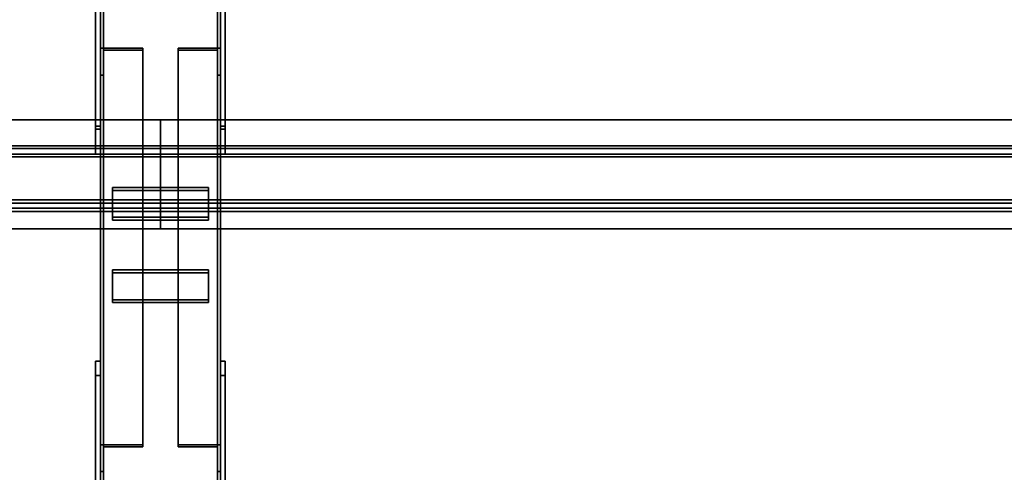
# Model space of a CAD drawing. Extents: x 13429 to 13460.1, y 572.8 to 605.1.
# Tile 324 of 341: x 13438.107 to 13439.132, y 602.387 to 602.858. Entities that reach past the tile are written whole.
import ezdxf

# ---------------------------------------------------------------- set-up
doc = ezdxf.new("R2010")
doc.units = 0
doc.header["$LTSCALE"] = 150
doc.header["$MEASUREMENT"] = 0
doc.layers.add('3DFACE_PLATE', color=7, linetype='CONTINUOUS')
doc.layers.add('3DFACE_SHAPE', color=7, linetype='CONTINUOUS')

msp = doc.modelspace()

# ---------------------------------------------------------------- linework, layer by layer
at = {"layer": '3DFACE_PLATE', "color": 6}
for points, invisible_edges in [([(13438.1858, 603.0746, 2.25), (13438.1858, 602.7177, 2.25), (13438.1858, 603.0746, 2.4052)], 2), ([(13438.1858, 602.7177, 2.25), (13438.1858, 602.7177, 2.4052), (13438.1858, 603.0746, 2.4052)], 12), ([(13438.1908, 602.7177, 2.25), (13438.1858, 602.7177, 2.25), (13438.1908, 603.0746, 2.25)], 2), ([(13438.1858, 602.7177, 2.25), (13438.1858, 603.0746, 2.25), (13438.1908, 603.0746, 2.25)], 12), ([(13438.1908, 603.0746, 2.4052), (13438.1858, 603.0746, 2.4052), (13438.1908, 602.7177, 2.4052)], 2), ([(13438.1858, 603.0746, 2.4052), (13438.1858, 602.7177, 2.4052), (13438.1908, 602.7177, 2.4052)], 12), ([(13438.1908, 603.0746, 2.4052), (13438.1908, 602.7177, 2.4052), (13438.1908, 603.0746, 2.25)], 2), ([(13438.1908, 602.7177, 2.4052), (13438.1908, 602.7177, 2.25), (13438.1908, 603.0746, 2.25)], 12), ([(13438.3158, 603.0746, 2.25), (13438.3158, 602.7177, 2.25), (13438.3158, 603.0746, 2.4052)], 2), ([(13438.3158, 602.7177, 2.25), (13438.3158, 602.7177, 2.4052), (13438.3158, 603.0746, 2.4052)], 12), ([(13438.3208, 602.7177, 2.25), (13438.3158, 602.7177, 2.25), (13438.3208, 603.0746, 2.25)], 2), ([(13438.3158, 602.7177, 2.25), (13438.3158, 603.0746, 2.25), (13438.3208, 603.0746, 2.25)], 12), ([(13438.3208, 603.0746, 2.4052), (13438.3158, 603.0746, 2.4052), (13438.3208, 602.7177, 2.4052)], 2), ([(13438.3158, 603.0746, 2.4052), (13438.3158, 602.7177, 2.4052), (13438.3208, 602.7177, 2.4052)], 12), ([(13438.3208, 603.0746, 2.4052), (13438.3208, 602.7177, 2.4052), (13438.3208, 603.0746, 2.25)], 2), ([(13438.3208, 602.7177, 2.4052), (13438.3208, 602.7177, 2.25), (13438.3208, 603.0746, 2.25)], 12), ([(13438.1908, 602.8691, 2.6022), (13438.1908, 603.0484, 2.7347), (13438.1908, 602.7469, 2.7048)], 3), ([(13438.1908, 603.0484, 2.7347), (13438.1908, 602.8961, 2.7499), (13438.1908, 602.7469, 2.7048)], 14), ([(13438.3208, 602.8691, 2.6022), (13438.3208, 603.0484, 2.7347), (13438.3208, 602.7469, 2.7048)], 3), ([(13438.3208, 603.0484, 2.7347), (13438.3208, 602.8961, 2.7499), (13438.3208, 602.7469, 2.7048)], 14), ([(13438.1858, 602.8691, 2.6022), (13438.1858, 602.7469, 2.7048), (13438.1858, 602.8961, 2.7499)], 14), ([(13438.1858, 602.8961, 2.7499), (13438.1858, 602.7469, 2.7048), (13438.1858, 602.7439, 2.7347)], 1), ([(13438.1908, 602.8961, 2.7499), (13438.1858, 602.8961, 2.7499), (13438.1908, 602.7439, 2.7347)], 2), ([(13438.1858, 602.8961, 2.7499), (13438.1858, 602.7439, 2.7347), (13438.1908, 602.7439, 2.7347)], 12), ([(13438.1908, 602.7469, 2.7048), (13438.1908, 602.8961, 2.7499), (13438.1908, 602.7439, 2.7347)], 1), ([(13438.3158, 602.8691, 2.6022), (13438.3158, 602.7469, 2.7048), (13438.3158, 602.8961, 2.7499)], 14), ([(13438.3158, 602.8961, 2.7499), (13438.3158, 602.7469, 2.7048), (13438.3158, 602.7439, 2.7347)], 1), ([(13438.3208, 602.8961, 2.7499), (13438.3158, 602.8961, 2.7499), (13438.3208, 602.7439, 2.7347)], 2), ([(13438.3158, 602.8961, 2.7499), (13438.3158, 602.7439, 2.7347), (13438.3208, 602.7439, 2.7347)], 12), ([(13438.3208, 602.7469, 2.7048), (13438.3208, 602.8961, 2.7499), (13438.3208, 602.7439, 2.7347)], 1), ([(13438.1908, 602.7469, 2.7048), (13438.1858, 602.7469, 2.7048), (13438.1908, 602.8691, 2.6022)], 2), ([(13438.1858, 602.7469, 2.7048), (13438.1858, 602.8691, 2.6022), (13438.1908, 602.8691, 2.6022)], 12), ([(13438.3208, 602.7469, 2.7048), (13438.3158, 602.7469, 2.7048), (13438.3208, 602.8691, 2.6022)], 2), ([(13438.3158, 602.7469, 2.7048), (13438.3158, 602.8691, 2.6022), (13438.3208, 602.8691, 2.6022)], 12), ([(13438.1908, 602.7439, 2.7347), (13438.1858, 602.7439, 2.7347), (13438.1908, 602.7469, 2.7048)], 2), ([(13438.1858, 602.7439, 2.7347), (13438.1858, 602.7469, 2.7048), (13438.1908, 602.7469, 2.7048)], 12), ([(13438.3208, 602.7439, 2.7347), (13438.3158, 602.7439, 2.7347), (13438.3208, 602.7469, 2.7048)], 2), ([(13438.3158, 602.7439, 2.7347), (13438.3158, 602.7469, 2.7048), (13438.3208, 602.7469, 2.7048)], 12), ([(13438.1908, 602.7177, 2.4052), (13438.1858, 602.7177, 2.4052), (13438.1908, 602.7177, 2.25)], 2), ([(13438.1858, 602.7177, 2.4052), (13438.1858, 602.7177, 2.25), (13438.1908, 602.7177, 2.25)], 12), ([(13438.3208, 602.7177, 2.4052), (13438.3158, 602.7177, 2.4052), (13438.3208, 602.7177, 2.25)], 2), ([(13438.3158, 602.7177, 2.4052), (13438.3158, 602.7177, 2.25), (13438.3208, 602.7177, 2.25)], 12), ([(13438.2033, 602.6832, 2.4489), (13438.2033, 602.6523, 2.4742), (13438.3033, 602.6832, 2.4489)], 2), ([(13438.2033, 602.6523, 2.4742), (13438.3033, 602.6523, 2.4742), (13438.3033, 602.6832, 2.4489)], 12), ([(13438.3033, 602.6832, 2.4489), (13438.3033, 602.6801, 2.445), (13438.2033, 602.6832, 2.4489)], 2), ([(13438.3033, 602.6801, 2.445), (13438.2033, 602.6801, 2.445), (13438.2033, 602.6832, 2.4489)], 12), ([(13438.2033, 602.6832, 2.4489), (13438.2033, 602.6801, 2.445), (13438.2033, 602.6523, 2.4742)], 2), ([(13438.3033, 602.6801, 2.445), (13438.3033, 602.6491, 2.4703), (13438.2033, 602.6801, 2.445)], 2), ([(13438.3033, 602.6491, 2.4703), (13438.2033, 602.6491, 2.4703), (13438.2033, 602.6801, 2.445)], 12), ([(13438.2033, 602.6801, 2.445), (13438.2033, 602.6491, 2.4703), (13438.2033, 602.6523, 2.4742)], 12), ([(13438.3033, 602.6523, 2.4742), (13438.3033, 602.6491, 2.4703), (13438.3033, 602.6832, 2.4489)], 2), ([(13438.3033, 602.6491, 2.4703), (13438.3033, 602.6801, 2.445), (13438.3033, 602.6832, 2.4489)], 12), ([(13438.2033, 602.6523, 2.4742), (13438.2033, 602.6491, 2.4703), (13438.3033, 602.6523, 2.4742)], 2), ([(13438.2033, 602.6491, 2.4703), (13438.3033, 602.6491, 2.4703), (13438.3033, 602.6523, 2.4742)], 12), ([(13438.2033, 602.5973, 2.5192), (13438.2033, 602.5663, 2.5445), (13438.3033, 602.5973, 2.5192)], 2), ([(13438.2033, 602.5663, 2.5445), (13438.3033, 602.5663, 2.5445), (13438.3033, 602.5973, 2.5192)], 12), ([(13438.3033, 602.5973, 2.5192), (13438.3033, 602.5941, 2.5153), (13438.2033, 602.5973, 2.5192)], 2), ([(13438.3033, 602.5941, 2.5153), (13438.2033, 602.5941, 2.5153), (13438.2033, 602.5973, 2.5192)], 12), ([(13438.2033, 602.5973, 2.5192), (13438.2033, 602.5941, 2.5153), (13438.2033, 602.5663, 2.5445)], 2), ([(13438.3033, 602.5941, 2.5153), (13438.3033, 602.5632, 2.5406), (13438.2033, 602.5941, 2.5153)], 2), ([(13438.3033, 602.5632, 2.5406), (13438.2033, 602.5632, 2.5406), (13438.2033, 602.5941, 2.5153)], 12), ([(13438.2033, 602.5941, 2.5153), (13438.2033, 602.5632, 2.5406), (13438.2033, 602.5663, 2.5445)], 12), ([(13438.3033, 602.5663, 2.5445), (13438.3033, 602.5632, 2.5406), (13438.3033, 602.5973, 2.5192)], 2), ([(13438.3033, 602.5632, 2.5406), (13438.3033, 602.5941, 2.5153), (13438.3033, 602.5973, 2.5192)], 12), ([(13438.2033, 602.5663, 2.5445), (13438.2033, 602.5632, 2.5406), (13438.3033, 602.5663, 2.5445)], 2), ([(13438.2033, 602.5632, 2.5406), (13438.3033, 602.5632, 2.5406), (13438.3033, 602.5663, 2.5445)], 12), ([(13438.1858, 602.3034, 2.5399), (13438.1858, 602.2885, 2.6891), (13438.1858, 602.5024, 2.5598)], 2), ([(13438.1858, 602.2885, 2.6891), (13438.1858, 602.4875, 2.709), (13438.1858, 602.5024, 2.5598)], 12), ([(13438.1908, 602.3034, 2.5399), (13438.1858, 602.3034, 2.5399), (13438.1908, 602.5024, 2.5598)], 2), ([(13438.1858, 602.3034, 2.5399), (13438.1858, 602.5024, 2.5598), (13438.1908, 602.5024, 2.5598)], 12), ([(13438.1908, 602.5024, 2.5598), (13438.1858, 602.5024, 2.5598), (13438.1908, 602.4875, 2.709)], 2), ([(13438.1858, 602.5024, 2.5598), (13438.1858, 602.4875, 2.709), (13438.1908, 602.4875, 2.709)], 12), ([(13438.1908, 602.5024, 2.5598), (13438.1908, 602.4875, 2.709), (13438.1908, 602.3034, 2.5399)], 2), ([(13438.3158, 602.3034, 2.5399), (13438.3158, 602.2885, 2.6891), (13438.3158, 602.5024, 2.5598)], 2), ([(13438.3158, 602.2885, 2.6891), (13438.3158, 602.4875, 2.709), (13438.3158, 602.5024, 2.5598)], 12), ([(13438.3208, 602.3034, 2.5399), (13438.3158, 602.3034, 2.5399), (13438.3208, 602.5024, 2.5598)], 2), ([(13438.3158, 602.3034, 2.5399), (13438.3158, 602.5024, 2.5598), (13438.3208, 602.5024, 2.5598)], 12), ([(13438.3208, 602.5024, 2.5598), (13438.3158, 602.5024, 2.5598), (13438.3208, 602.4875, 2.709)], 2), ([(13438.3158, 602.5024, 2.5598), (13438.3158, 602.4875, 2.709), (13438.3208, 602.4875, 2.709)], 12), ([(13438.3208, 602.5024, 2.5598), (13438.3208, 602.4875, 2.709), (13438.3208, 602.3034, 2.5399)], 2), ([(13438.1908, 602.4875, 2.709), (13438.1858, 602.4875, 2.709), (13438.1908, 602.2885, 2.6891)], 2), ([(13438.1858, 602.4875, 2.709), (13438.1858, 602.2885, 2.6891), (13438.1908, 602.2885, 2.6891)], 12), ([(13438.1908, 602.4875, 2.709), (13438.1908, 602.2885, 2.6891), (13438.1908, 602.3034, 2.5399)], 12), ([(13438.3208, 602.4875, 2.709), (13438.3158, 602.4875, 2.709), (13438.3208, 602.2885, 2.6891)], 2), ([(13438.3158, 602.4875, 2.709), (13438.3158, 602.2885, 2.6891), (13438.3208, 602.2885, 2.6891)], 12), ([(13438.3208, 602.4875, 2.709), (13438.3208, 602.2885, 2.6891), (13438.3208, 602.3034, 2.5399)], 12)]:
    msp.add_3dface(points, dxfattribs=dict(at, invisible_edges=invisible_edges))
at = {"layer": '3DFACE_SHAPE', "color": 13}
for points, invisible_edges in [([(13438.1908, 602.8961, 2.28), (13438.1908, 601.196, 2.28), (13438.1939, 602.8961, 2.28)], 2), ([(13438.1908, 601.196, 2.28), (13438.1939, 601.196, 2.28), (13438.1939, 602.8961, 2.28)], 12), ([(13438.1908, 602.8961, 2.23), (13438.1908, 601.196, 2.23), (13438.1908, 602.8961, 2.28)], 2), ([(13438.1908, 601.196, 2.23), (13438.1908, 601.196, 2.28), (13438.1908, 602.8961, 2.28)], 12), ([(13438.3158, 602.8961, 2.23), (13438.3158, 601.196, 2.23), (13438.1908, 602.8961, 2.23)], 2), ([(13438.3158, 601.196, 2.23), (13438.1908, 601.196, 2.23), (13438.1908, 602.8961, 2.23)], 12), ([(13438.1908, 602.8961, 2.7198), (13438.1908, 601.2, 2.5501), (13438.1908, 602.8911, 2.7695)], 2), ([(13438.1939, 602.8961, 2.7198), (13438.1939, 601.2, 2.5501), (13438.1908, 602.8961, 2.7198)], 2), ([(13438.1939, 601.2, 2.5501), (13438.1908, 601.2, 2.5501), (13438.1908, 602.8961, 2.7198)], 12), ([(13438.1939, 602.8961, 2.233), (13438.1939, 601.196, 2.233), (13438.3128, 602.8961, 2.233)], 2), ([(13438.1939, 601.196, 2.233), (13438.3128, 601.196, 2.233), (13438.3128, 602.8961, 2.233)], 12), ([(13438.1939, 602.8961, 2.28), (13438.1939, 601.196, 2.28), (13438.1939, 602.8961, 2.233)], 2), ([(13438.1939, 601.196, 2.28), (13438.1939, 601.196, 2.233), (13438.1939, 602.8961, 2.233)], 12), ([(13438.1939, 602.8915, 2.7665), (13438.1939, 601.1953, 2.5969), (13438.1939, 602.8961, 2.7198)], 2), ([(13438.1939, 601.1953, 2.5969), (13438.1939, 601.2, 2.5501), (13438.1939, 602.8961, 2.7198)], 12), ([(13438.3128, 602.8961, 2.28), (13438.3128, 601.196, 2.28), (13438.3158, 602.8961, 2.28)], 2), ([(13438.3128, 601.196, 2.28), (13438.3158, 601.196, 2.28), (13438.3158, 602.8961, 2.28)], 12), ([(13438.3128, 602.8961, 2.233), (13438.3128, 601.196, 2.233), (13438.3128, 602.8961, 2.28)], 2), ([(13438.3128, 601.196, 2.233), (13438.3128, 601.196, 2.28), (13438.3128, 602.8961, 2.28)], 12), ([(13438.3128, 602.8961, 2.7198), (13438.3128, 601.2, 2.5501), (13438.3128, 602.8915, 2.7665)], 2), ([(13438.3158, 602.8961, 2.7198), (13438.3158, 601.2, 2.5501), (13438.3128, 602.8961, 2.7198)], 2), ([(13438.3158, 601.2, 2.5501), (13438.3128, 601.2, 2.5501), (13438.3128, 602.8961, 2.7198)], 12), ([(13438.3158, 602.8961, 2.28), (13438.3158, 601.196, 2.28), (13438.3158, 602.8961, 2.23)], 2), ([(13438.3158, 601.196, 2.28), (13438.3158, 601.196, 2.23), (13438.3158, 602.8961, 2.23)], 12), ([(13438.3158, 602.8911, 2.7695), (13438.3158, 601.195, 2.5999), (13438.3158, 602.8961, 2.7198)], 2), ([(13438.3158, 601.195, 2.5999), (13438.3158, 601.2, 2.5501), (13438.3158, 602.8961, 2.7198)], 12), ([(13438.1908, 601.2, 2.5501), (13438.1908, 601.195, 2.5999), (13438.1908, 602.8911, 2.7695)], 12), ([(13438.1908, 602.8911, 2.7695), (13438.1908, 601.195, 2.5999), (13438.3158, 602.8911, 2.7695)], 2), ([(13438.1908, 601.195, 2.5999), (13438.3158, 601.195, 2.5999), (13438.3158, 602.8911, 2.7695)], 12), ([(13438.3128, 602.8915, 2.7665), (13438.3128, 601.1953, 2.5969), (13438.1939, 602.8915, 2.7665)], 2), ([(13438.3128, 601.1953, 2.5969), (13438.1939, 601.1953, 2.5969), (13438.1939, 602.8915, 2.7665)], 12), ([(13438.3128, 601.2, 2.5501), (13438.3128, 601.1953, 2.5969), (13438.3128, 602.8915, 2.7665)], 12), ([(13438.2348, 602.8279, 2.3241), (13438.194, 602.8259, 2.3216), (13438.1908, 602.8279, 2.3241)], 3), ([(13438.194, 602.8259, 2.3216), (13438.1908, 602.8001, 2.2901), (13438.1908, 602.8279, 2.3241)], 13), ([(13438.1908, 602.8001, 2.2901), (13438.1908, 602.3874, 2.6274), (13438.1908, 602.8279, 2.3241)], 2), ([(13438.1908, 602.3874, 2.6274), (13438.1908, 602.4153, 2.6615), (13438.1908, 602.8279, 2.3241)], 12), ([(13438.1908, 602.8279, 2.3241), (13438.1908, 602.4153, 2.6615), (13438.2348, 602.8279, 2.3241)], 2), ([(13438.1908, 602.4153, 2.6615), (13438.2348, 602.4153, 2.6615), (13438.2348, 602.8279, 2.3241)], 12), ([(13438.194, 602.8259, 2.3216), (13438.194, 602.8001, 2.2901), (13438.1908, 602.8001, 2.2901)], 12), ([(13438.2348, 602.8259, 2.3216), (13438.194, 602.8259, 2.3216), (13438.2348, 602.8279, 2.3241)], 2), ([(13438.194, 602.8259, 2.3216), (13438.194, 602.4133, 2.659), (13438.194, 602.8001, 2.2901)], 2), ([(13438.2348, 602.8259, 2.3216), (13438.2348, 602.4133, 2.659), (13438.194, 602.8259, 2.3216)], 2), ([(13438.2348, 602.4133, 2.659), (13438.194, 602.4133, 2.659), (13438.194, 602.8259, 2.3216)], 12), ([(13438.2348, 602.8279, 2.3241), (13438.2348, 602.4153, 2.6615), (13438.2348, 602.8259, 2.3216)], 2), ([(13438.2348, 602.4153, 2.6615), (13438.2348, 602.4133, 2.659), (13438.2348, 602.8259, 2.3216)], 12), ([(13438.3126, 602.8259, 2.3216), (13438.2718, 602.8279, 2.3241), (13438.3158, 602.8279, 2.3241)], 13), ([(13438.3126, 602.8259, 2.3216), (13438.2718, 602.8259, 2.3216), (13438.2718, 602.8279, 2.3241)], 12), ([(13438.2718, 602.4153, 2.6615), (13438.2718, 602.8279, 2.3241), (13438.2718, 602.4133, 2.659)], 2), ([(13438.2718, 602.8279, 2.3241), (13438.2718, 602.8259, 2.3216), (13438.2718, 602.4133, 2.659)], 12), ([(13438.3158, 602.4153, 2.6615), (13438.3158, 602.8279, 2.3241), (13438.2718, 602.4153, 2.6615)], 2), ([(13438.3158, 602.8279, 2.3241), (13438.2718, 602.8279, 2.3241), (13438.2718, 602.4153, 2.6615)], 12), ([(13438.2718, 602.4133, 2.659), (13438.2718, 602.8259, 2.3216), (13438.3126, 602.4133, 2.659)], 2), ([(13438.2718, 602.8259, 2.3216), (13438.3126, 602.8259, 2.3216), (13438.3126, 602.4133, 2.659)], 12), ([(13438.3158, 602.8001, 2.2901), (13438.3126, 602.8259, 2.3216), (13438.3158, 602.8279, 2.3241)], 3), ([(13438.3126, 602.8001, 2.2901), (13438.3126, 602.8259, 2.3216), (13438.3158, 602.8001, 2.2901)], 2), ([(13438.3126, 602.4133, 2.659), (13438.3126, 602.8259, 2.3216), (13438.3126, 602.3874, 2.6274)], 2), ([(13438.3126, 602.8259, 2.3216), (13438.3126, 602.8001, 2.2901), (13438.3126, 602.3874, 2.6274)], 12), ([(13438.3158, 602.8001, 2.2901), (13438.3158, 602.8279, 2.3241), (13438.3158, 602.4153, 2.6615)], 12), ([(13438.194, 602.8001, 2.2901), (13438.194, 602.3874, 2.6274), (13438.1908, 602.8001, 2.2901)], 2), ([(13438.194, 602.3874, 2.6274), (13438.1908, 602.3874, 2.6274), (13438.1908, 602.8001, 2.2901)], 12), ([(13438.194, 602.4133, 2.659), (13438.194, 602.3874, 2.6274), (13438.194, 602.8001, 2.2901)], 12), ([(13438.3126, 602.3874, 2.6274), (13438.3126, 602.8001, 2.2901), (13438.3158, 602.3874, 2.6274)], 2), ([(13438.3126, 602.8001, 2.2901), (13438.3158, 602.8001, 2.2901), (13438.3158, 602.3874, 2.6274)], 12), ([(13438.3158, 602.3874, 2.6274), (13438.3158, 602.8001, 2.2901), (13438.3158, 602.4153, 2.6615)], 2), ([(13434.3658, 602.7536, 2.7558), (13438.2533, 602.7536, 2.7558), (13434.3658, 602.7237, 2.7528)], 2), ([(13438.2533, 602.7536, 2.7558), (13438.2533, 602.7237, 2.7528), (13434.3658, 602.7237, 2.7528)], 12), ([(13434.3658, 602.7533, 2.7588), (13438.2533, 602.7533, 2.7588), (13434.3658, 602.7536, 2.7558)], 2), ([(13438.2533, 602.7533, 2.7588), (13438.2533, 602.7536, 2.7558), (13434.3658, 602.7536, 2.7558)], 12), ([(13434.3658, 602.7265, 2.7561), (13438.2533, 602.7265, 2.7561), (13434.3658, 602.7533, 2.7588)], 2), ([(13438.2533, 602.7265, 2.7561), (13438.2533, 602.7533, 2.7588), (13434.3658, 602.7533, 2.7588)], 12), ([(13438.2533, 602.7533, 2.7588), (13438.2533, 602.7536, 2.7558), (13438.2533, 602.7237, 2.7528)], 12), ([(13438.2533, 602.7536, 2.7558), (13442.1408, 602.7536, 2.7558), (13438.2533, 602.7237, 2.7528)], 2), ([(13442.1408, 602.7536, 2.7558), (13442.1408, 602.7237, 2.7528), (13438.2533, 602.7237, 2.7528)], 12), ([(13438.2533, 602.7533, 2.7588), (13442.1408, 602.7533, 2.7588), (13438.2533, 602.7536, 2.7558)], 2), ([(13442.1408, 602.7533, 2.7588), (13442.1408, 602.7536, 2.7558), (13438.2533, 602.7536, 2.7558)], 12), ([(13438.2533, 602.7237, 2.7528), (13438.2533, 602.7536, 2.7558), (13438.2533, 602.7265, 2.7561)], 14), ([(13438.2533, 602.7536, 2.7558), (13438.2533, 602.7533, 2.7588), (13438.2533, 602.7265, 2.7561)], 12), ([(13438.2533, 602.7265, 2.7561), (13438.2533, 602.7533, 2.7588), (13438.2533, 602.7237, 2.7528)], 14), ([(13438.2533, 602.7265, 2.7561), (13442.1408, 602.7265, 2.7561), (13438.2533, 602.7533, 2.7588)], 2), ([(13442.1408, 602.7265, 2.7561), (13442.1408, 602.7533, 2.7588), (13438.2533, 602.7533, 2.7588)], 12), ([(13434.3658, 602.7178, 2.8426), (13438.2533, 602.7178, 2.8426), (13434.3658, 602.7265, 2.7561)], 2), ([(13438.2533, 602.7178, 2.8426), (13438.2533, 602.7265, 2.7561), (13434.3658, 602.7265, 2.7561)], 12), ([(13434.3658, 602.7237, 2.7528), (13438.2533, 602.7237, 2.7528), (13434.3658, 602.7151, 2.8393)], 2), ([(13438.2533, 602.7237, 2.7528), (13438.2533, 602.7151, 2.8393), (13434.3658, 602.7151, 2.8393)], 12), ([(13438.2533, 602.7178, 2.8426), (13438.2533, 602.7265, 2.7561), (13438.2533, 602.7151, 2.8393)], 14), ([(13438.2533, 602.7265, 2.7561), (13438.2533, 602.7237, 2.7528), (13438.2533, 602.7151, 2.8393)], 13), ([(13438.2533, 602.7178, 2.8426), (13442.1408, 602.7178, 2.8426), (13438.2533, 602.7265, 2.7561)], 2), ([(13442.1408, 602.7178, 2.8426), (13442.1408, 602.7265, 2.7561), (13438.2533, 602.7265, 2.7561)], 12), ([(13438.2533, 602.7151, 2.8393), (13438.2533, 602.7265, 2.7561), (13438.2533, 602.7178, 2.8426)], 13), ([(13438.2533, 602.7151, 2.8393), (13438.2533, 602.7237, 2.7528), (13438.2533, 602.7265, 2.7561)], 14), ([(13438.2533, 602.7237, 2.7528), (13442.1408, 602.7237, 2.7528), (13438.2533, 602.7151, 2.8393)], 2), ([(13442.1408, 602.7237, 2.7528), (13442.1408, 602.7151, 2.8393), (13438.2533, 602.7151, 2.8393)], 12), ([(13434.3658, 602.6581, 2.8367), (13438.2533, 602.6581, 2.8367), (13434.3658, 602.7178, 2.8426)], 2), ([(13438.2533, 602.6581, 2.8367), (13438.2533, 602.7178, 2.8426), (13434.3658, 602.7178, 2.8426)], 12), ([(13434.3658, 602.7151, 2.8393), (13438.2533, 602.7151, 2.8393), (13434.3658, 602.6614, 2.8339)], 2), ([(13438.2533, 602.7151, 2.8393), (13438.2533, 602.6614, 2.8339), (13434.3658, 602.6614, 2.8339)], 12), ([(13438.2533, 602.7151, 2.8393), (13438.2533, 602.6614, 2.8339), (13438.2533, 602.7178, 2.8426)], 14), ([(13438.2533, 602.7178, 2.8426), (13438.2533, 602.6614, 2.8339), (13438.2533, 602.6581, 2.8367)], 3), ([(13438.2533, 602.6581, 2.8367), (13442.1408, 602.6581, 2.8367), (13438.2533, 602.7178, 2.8426)], 2), ([(13442.1408, 602.6581, 2.8367), (13442.1408, 602.7178, 2.8426), (13438.2533, 602.7178, 2.8426)], 12), ([(13438.2533, 602.6581, 2.8367), (13438.2533, 602.7151, 2.8393), (13438.2533, 602.7178, 2.8426)], 3), ([(13438.2533, 602.7151, 2.8393), (13442.1408, 602.7151, 2.8393), (13438.2533, 602.6614, 2.8339)], 2), ([(13442.1408, 602.7151, 2.8393), (13442.1408, 602.6614, 2.8339), (13438.2533, 602.6614, 2.8339)], 12), ([(13438.2533, 602.6614, 2.8339), (13438.2533, 602.7151, 2.8393), (13438.2533, 602.6581, 2.8367)], 14), ([(13434.3658, 602.6701, 2.7474), (13438.2533, 602.6701, 2.7474), (13434.3658, 602.6402, 2.7444)], 2), ([(13438.2533, 602.6701, 2.7474), (13438.2533, 602.6402, 2.7444), (13434.3658, 602.6402, 2.7444)], 12), ([(13434.3658, 602.6614, 2.8339), (13438.2533, 602.6614, 2.8339), (13434.3658, 602.6701, 2.7474)], 2), ([(13438.2533, 602.6614, 2.8339), (13438.2533, 602.6701, 2.7474), (13434.3658, 602.6701, 2.7474)], 12), ([(13438.2533, 602.6402, 2.7444), (13438.2533, 602.6668, 2.7501), (13438.2533, 602.6701, 2.7474)], 3), ([(13438.2533, 602.6668, 2.7501), (13438.2533, 602.6614, 2.8339), (13438.2533, 602.6701, 2.7474)], 13), ([(13438.2533, 602.6701, 2.7474), (13442.1408, 602.6701, 2.7474), (13438.2533, 602.6402, 2.7444)], 2), ([(13442.1408, 602.6701, 2.7474), (13442.1408, 602.6402, 2.7444), (13438.2533, 602.6402, 2.7444)], 12), ([(13438.2533, 602.6614, 2.8339), (13442.1408, 602.6614, 2.8339), (13438.2533, 602.6701, 2.7474)], 2), ([(13442.1408, 602.6614, 2.8339), (13442.1408, 602.6701, 2.7474), (13438.2533, 602.6701, 2.7474)], 12), ([(13438.2533, 602.6402, 2.7444), (13438.2533, 602.6701, 2.7474), (13438.2533, 602.6399, 2.7475)], 2), ([(13438.2533, 602.6399, 2.7475), (13438.2533, 602.6701, 2.7474), (13438.2533, 602.6668, 2.7501)], 3), ([(13438.2533, 602.6701, 2.7474), (13438.2533, 602.6614, 2.8339), (13438.2533, 602.6668, 2.7501)], 14), ([(13434.3658, 602.6668, 2.7501), (13438.2533, 602.6668, 2.7501), (13434.3658, 602.6581, 2.8367)], 2), ([(13438.2533, 602.6668, 2.7501), (13438.2533, 602.6581, 2.8367), (13434.3658, 602.6581, 2.8367)], 12), ([(13434.3658, 602.6399, 2.7475), (13438.2533, 602.6399, 2.7475), (13434.3658, 602.6668, 2.7501)], 2), ([(13438.2533, 602.6399, 2.7475), (13438.2533, 602.6668, 2.7501), (13434.3658, 602.6668, 2.7501)], 12), ([(13438.2533, 602.6399, 2.7475), (13438.2533, 602.6668, 2.7501), (13438.2533, 602.6402, 2.7444)], 2), ([(13438.2533, 602.6614, 2.8339), (13438.2533, 602.6668, 2.7501), (13438.2533, 602.6581, 2.8367)], 13), ([(13438.2533, 602.6668, 2.7501), (13442.1408, 602.6668, 2.7501), (13438.2533, 602.6581, 2.8367)], 2), ([(13442.1408, 602.6668, 2.7501), (13442.1408, 602.6581, 2.8367), (13438.2533, 602.6581, 2.8367)], 12), ([(13438.2533, 602.6399, 2.7475), (13442.1408, 602.6399, 2.7475), (13438.2533, 602.6668, 2.7501)], 2), ([(13442.1408, 602.6399, 2.7475), (13442.1408, 602.6668, 2.7501), (13438.2533, 602.6668, 2.7501)], 12), ([(13438.2533, 602.6668, 2.7501), (13438.2533, 602.6614, 2.8339), (13438.2533, 602.6581, 2.8367)], 3), ([(13434.3658, 602.6402, 2.7444), (13438.2533, 602.6402, 2.7444), (13434.3658, 602.6399, 2.7475)], 2), ([(13438.2533, 602.6402, 2.7444), (13438.2533, 602.6399, 2.7475), (13434.3658, 602.6399, 2.7475)], 12), ([(13438.2533, 602.6402, 2.7444), (13442.1408, 602.6402, 2.7444), (13438.2533, 602.6399, 2.7475)], 2), ([(13442.1408, 602.6402, 2.7444), (13442.1408, 602.6399, 2.7475), (13438.2533, 602.6399, 2.7475)], 12), ([(13438.1908, 602.3874, 2.6274), (13438.194, 602.4133, 2.659), (13438.1908, 602.4153, 2.6615)], 3), ([(13438.194, 602.4133, 2.659), (13438.2348, 602.4153, 2.6615), (13438.1908, 602.4153, 2.6615)], 13), ([(13438.194, 602.3874, 2.6274), (13438.194, 602.4133, 2.659), (13438.1908, 602.3874, 2.6274)], 2), ([(13438.194, 602.4133, 2.659), (13438.2348, 602.4133, 2.659), (13438.2348, 602.4153, 2.6615)], 12), ([(13438.2718, 602.4133, 2.659), (13438.3126, 602.4133, 2.659), (13438.2718, 602.4153, 2.6615)], 2), ([(13438.2718, 602.4153, 2.6615), (13438.3126, 602.4133, 2.659), (13438.3158, 602.4153, 2.6615)], 3), ([(13438.3126, 602.4133, 2.659), (13438.3158, 602.3874, 2.6274), (13438.3158, 602.4153, 2.6615)], 13), ([(13438.3126, 602.4133, 2.659), (13438.3126, 602.3874, 2.6274), (13438.3158, 602.3874, 2.6274)], 12)]:
    msp.add_3dface(points, dxfattribs=dict(at, invisible_edges=invisible_edges))

doc.saveas('drawing.dxf')
